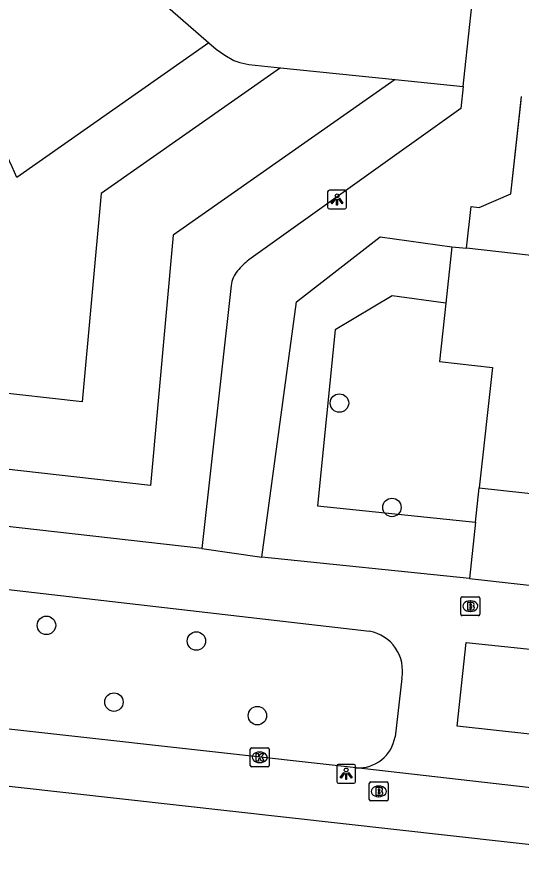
# Model space of a CAD drawing. Extents: x 162026 to 163499, y 387297 to 388169.
# Drawn here: x 162653.02 to 162679.74, y 387931.11 to 387975.44 of the extents above; entities that cross this region are included whole.
import ezdxf

# ---------------------------------------------------------------- set-up
doc = ezdxf.new("R2010")
doc.units = 0
for name, color, linetype in [('IMGEO_Boom', 7, 'Continuous'), ('IMGEO_Brandkraan', 7, 'Continuous'), ('IMGEO_Fietspad_open', 7, 'Continuous'), ('IMGEO_Groenvoorziening', 7, 'Continuous'), ('IMGEO_Kolk', 7, 'Continuous'), ('IMGEO_Lichtpunt', 7, 'Continuous'), ('IMGEO_Muur', 7, 'Continuous'), ('IMGEO_Pand', 7, 'Continuous'), ('IMGEO_Voetpad_open', 7, 'Continuous')]:
    doc.layers.add(name, color=color, linetype=linetype)

msp = doc.modelspace()

# ---------------------------------------------------------------- linework, layer by layer
at = {"layer": 'IMGEO_Boom'}
for centre in [(162670.112, 387954.996), (162672.891, 387949.47), (162654.596, 387943.229), (162662.537, 387942.4), (162658.169, 387939.167), (162665.766, 387938.451)]:
    msp.add_circle(centre, 0.489, dxfattribs=at)
at = {"layer": 'IMGEO_Brandkraan'}
for p, q in [((162676.541, 387943.817), (162676.541, 387944.669)), ((162676.616, 387944.743), (162677.468, 387944.743)), ((162677.029, 387944.523), (162677.054, 387944.523)), ((162677.542, 387944.669), (162677.542, 387943.817)), ((162677.052, 387943.963), (162677.027, 387943.963)), ((162677.468, 387943.743), (162676.616, 387943.743)), ((162671.692, 387934.015), (162671.692, 387934.867)), ((162671.767, 387934.941), (162672.619, 387934.941)), ((162672.18, 387934.721), (162672.205, 387934.721)), ((162672.693, 387934.867), (162672.693, 387934.015)), ((162672.619, 387933.941), (162671.767, 387933.941)), ((162672.203, 387934.161), (162672.178, 387934.161))]:
    msp.add_line(p, q, dxfattribs=at)
for points in [[(162676.541, 387943.817), (162676.541, 387944.669)], [(162676.616, 387944.743), (162677.468, 387944.743)], [(162676.889, 387944.443), (162676.889, 387944.043), (162677.102, 387944.043)], [(162677.12, 387944.443), (162676.889, 387944.443)], [(162677.542, 387944.669), (162677.542, 387943.817)], [(162677.068, 387944.362), (162677.014, 387944.362), (162677.014, 387944.286)], [(162677.014, 387944.286), (162677.067, 387944.286)], [(162677.076, 387944.21), (162677.014, 387944.21), (162677.014, 387944.129)], [(162677.014, 387944.129), (162677.076, 387944.129)], [(162677.468, 387943.743), (162676.616, 387943.743)], [(162671.692, 387934.015), (162671.692, 387934.867)], [(162671.767, 387934.941), (162672.619, 387934.941)], [(162672.04, 387934.641), (162672.04, 387934.241), (162672.253, 387934.241)], [(162672.271, 387934.641), (162672.04, 387934.641)], [(162672.693, 387934.867), (162672.693, 387934.015)], [(162672.219, 387934.56), (162672.165, 387934.56), (162672.165, 387934.484)], [(162672.165, 387934.484), (162672.218, 387934.484)], [(162672.227, 387934.408), (162672.165, 387934.408), (162672.165, 387934.327)], [(162672.165, 387934.327), (162672.227, 387934.327)], [(162672.619, 387933.941), (162671.767, 387933.941)]]:
    msp.add_lwpolyline(points, dxfattribs=at)
for centre, radius, start, end in [((162676.618, 387944.667), 0.0765, 91.552, 178.448), ((162676.618, 387944.667), 0.0765, 91.552, 178.448), ((162677.124, 387944.298), 0.145, 59.4692, 91.5367), ((162677.149, 387944.345), 0.0922, 285.5137, 58.1501), ((162677.466, 387944.667), 0.0765, 1.552, 88.448), ((162677.466, 387944.667), 0.0765, 1.552, 88.448), ((162677.069, 387944.324), 0.0379, 267.8285, 90.9355), ((162677.077, 387944.169), 0.0404, 269.8759, 90.5077), ((162677.108, 387944.294), 0.251, 268.6676, 293.5347), ((162677.154, 387944.153), 0.105, 301.3115, 78.989), ((162676.618, 387943.819), 0.0765, 181.552, 268.448), ((162676.618, 387943.819), 0.0765, 181.552, 268.448), ((162677.466, 387943.819), 0.0765, 271.552, 358.448), ((162677.466, 387943.819), 0.0765, 271.552, 358.448), ((162671.769, 387934.865), 0.0765, 91.552, 178.448), ((162671.769, 387934.865), 0.0765, 91.552, 178.448), ((162672.275, 387934.496), 0.145, 59.4692, 91.5367), ((162672.3, 387934.543), 0.0922, 285.5137, 58.1501), ((162672.617, 387934.865), 0.0765, 1.552, 88.448), ((162672.617, 387934.865), 0.0765, 1.552, 88.448), ((162672.22, 387934.522), 0.0379, 267.8285, 90.9355), ((162672.228, 387934.367), 0.0404, 269.8759, 90.5077), ((162672.259, 387934.492), 0.251, 268.6676, 293.5347), ((162672.305, 387934.351), 0.105, 301.3115, 78.989), ((162671.769, 387934.017), 0.0765, 181.552, 268.448), ((162671.769, 387934.017), 0.0765, 181.552, 268.448), ((162672.617, 387934.017), 0.0765, 271.552, 358.448), ((162672.617, 387934.017), 0.0765, 271.552, 358.448)]:
    msp.add_arc(centre, radius, start, end, dxfattribs=at)
for centre, major_axis, ratio, start_param, end_param in [((162677.028, 387944.243), (-0.387, 0.002), 0.722429, 4.712389, 7.853982), ((162677.053, 387944.243), (-0.39, 0.002), 0.717154, 1.570796, 4.712389), ((162672.179, 387934.441), (-0.387, 0.002), 0.722429, 4.712389, 7.853982), ((162672.204, 387934.441), (-0.39, 0.002), 0.717154, 1.570796, 4.712389)]:
    msp.add_ellipse(centre, major_axis=major_axis, ratio=ratio, start_param=start_param, end_param=end_param, dxfattribs=at)
at = {"layer": 'IMGEO_Fietspad_open'}
for points in [[(162670.995, 387935.688), (162639.442, 387939.195), (162636.385, 387939.338)], [(162684.667, 387931.114), (162641.235, 387935.972)], [(162691.5, 387933.907), (162690.362, 387933.7), (162690.034, 387933.632), (162689.702, 387933.595), (162689.368, 387933.587), (162670.995, 387935.688)]]:
    msp.add_lwpolyline(points, dxfattribs=at)
at = {"layer": 'IMGEO_Groenvoorziening'}
for points in [[(162640.699, 387993.423), (162648.586, 387986.781), (162663.2, 387974.064)], [(162663.2, 387974.064), (162653.024, 387966.932)], [(162663.2, 387974.064), (162663.576, 387973.734), (162664.039, 387973.41), (162664.524, 387973.133), (162664.835, 387973.026), (162665.311, 387972.922), (162666.986, 387972.749)], [(162666.986, 387972.749), (162657.49, 387966.093), (162656.496, 387955.06), (162651.441, 387955.63)], [(162666.986, 387972.749), (162673.061, 387972.122)], [(162673.061, 387972.122), (162661.307, 387963.884), (162660.113, 387950.628), (162646.518, 387952.159)], [(162673.061, 387972.122), (162676.658, 387971.751)], [(162675.743, 387960.29), (162672.897, 387960.673), (162669.881, 387958.877), (162668.952, 387949.552), (162677.321, 387948.686)], [(162677.321, 387948.686), (162677.515, 387950.503)], [(162677.321, 387948.686), (162677.003, 387945.703)]]:
    msp.add_lwpolyline(points, dxfattribs=at)
msp.add_arc((162631.305, 387957.912), 23.517, 22.5547, 70.1887, dxfattribs=at)
at = {"layer": 'IMGEO_Kolk'}
for p, q in [((162665.388, 387935.818), (162665.388, 387936.67)), ((162665.463, 387936.744), (162666.315, 387936.744)), ((162665.876, 387936.524), (162665.901, 387936.524)), ((162666.389, 387936.67), (162666.389, 387935.818)), ((162665.899, 387935.964), (162665.874, 387935.964)), ((162666.315, 387935.744), (162665.463, 387935.744))]:
    msp.add_line(p, q, dxfattribs=at)
for points in [[(162665.388, 387935.818), (162665.388, 387936.67)], [(162665.463, 387936.744), (162666.315, 387936.744)], [(162665.709, 387936.444), (162665.832, 387936.444), (162665.832, 387936.293), (162665.962, 387936.444), (162666.126, 387936.444), (162665.98, 387936.293), (162666.133, 387936.044), (162665.981, 387936.044), (162665.896, 387936.208), (162665.832, 387936.141), (162665.832, 387936.044), (162665.709, 387936.044), (162665.709, 387936.444)], [(162666.389, 387936.67), (162666.389, 387935.818)], [(162666.315, 387935.744), (162665.463, 387935.744)]]:
    msp.add_lwpolyline(points, dxfattribs=at)
for centre, start, end in [((162665.465, 387936.668), 91.552, 178.448), ((162665.465, 387936.668), 91.552, 178.448), ((162666.313, 387936.668), 1.552, 88.448), ((162666.313, 387936.668), 1.552, 88.448), ((162665.465, 387935.82), 181.552, 268.448), ((162665.465, 387935.82), 181.552, 268.448), ((162666.313, 387935.82), 271.552, 358.448), ((162666.313, 387935.82), 271.552, 358.448)]:
    msp.add_arc(centre, 0.0765, start, end, dxfattribs=at)
for centre, major_axis, ratio, start_param, end_param in [((162665.875, 387936.244), (-0.387, 0.002), 0.722429, 4.712389, 7.853982), ((162665.9, 387936.244), (-0.39, 0.002), 0.717154, 1.570796, 4.712389)]:
    msp.add_ellipse(centre, major_axis=major_axis, ratio=ratio, start_param=start_param, end_param=end_param, dxfattribs=at)
at = {"layer": 'IMGEO_Lichtpunt'}
for p, q in [((162669.487, 387966.17), (162669.487, 387965.363)), ((162669.487, 387966.17), (162669.487, 387965.363)), ((162670.389, 387966.265), (162669.581, 387966.265)), ((162670.389, 387966.265), (162669.581, 387966.265)), ((162670.483, 387965.363), (162670.483, 387966.17)), ((162670.483, 387965.363), (162670.483, 387966.17)), ((162669.581, 387965.269), (162670.389, 387965.269)), ((162669.581, 387965.269), (162670.389, 387965.269)), ((162669.969, 387935.776), (162669.969, 387934.969)), ((162669.969, 387935.776), (162669.969, 387934.969)), ((162670.871, 387935.871), (162670.063, 387935.871)), ((162670.871, 387935.871), (162670.063, 387935.871)), ((162670.965, 387934.969), (162670.965, 387935.776)), ((162670.965, 387934.969), (162670.965, 387935.776)), ((162670.063, 387934.875), (162670.871, 387934.875)), ((162670.063, 387934.875), (162670.871, 387934.875))]:
    msp.add_line(p, q, dxfattribs=at)
for points in [[(162669.861, 387965.834), (162669.9, 387965.806), (162669.712, 387965.544), (162669.674, 387965.571), (162669.861, 387965.834)], [(162669.963, 387965.786), (162670.01, 387965.786), (162670.01, 387965.464), (162669.963, 387965.464), (162669.963, 387965.786)], [(162670.073, 387965.806), (162670.111, 387965.833), (162670.298, 387965.571), (162670.259, 387965.543), (162670.073, 387965.806)], [(162670.343, 387935.44), (162670.382, 387935.412), (162670.194, 387935.15), (162670.156, 387935.177), (162670.343, 387935.44)], [(162670.445, 387935.392), (162670.492, 387935.392), (162670.492, 387935.07), (162670.445, 387935.07), (162670.445, 387935.392)], [(162670.555, 387935.412), (162670.593, 387935.439), (162670.78, 387935.177), (162670.741, 387935.149), (162670.555, 387935.412)]]:
    msp.add_lwpolyline(points, dxfattribs=at)
for centre in [(162669.986, 387965.968), (162670.468, 387935.574)]:
    msp.add_circle(centre, 0.0994, dxfattribs=at)
for centre, start, end in [((162669.581, 387966.17), 90, 180), ((162669.581, 387966.17), 90, 180), ((162670.389, 387966.17), 0, 90), ((162670.389, 387966.17), 0, 90), ((162669.581, 387965.363), 180, 270), ((162669.581, 387965.363), 180, 270), ((162670.389, 387965.363), 270, 0), ((162670.389, 387965.363), 270, 360), ((162670.063, 387935.776), 90, 180), ((162670.063, 387935.776), 90, 180), ((162670.871, 387935.776), 0, 90), ((162670.871, 387935.776), 0, 90), ((162670.063, 387934.969), 180, 270), ((162670.063, 387934.969), 180, 270), ((162670.871, 387934.969), 270, 0), ((162670.871, 387934.969), 270, 360)]:
    msp.add_arc(centre, 0.0946, start, end, dxfattribs=at)
at = {"layer": 'IMGEO_Muur'}
msp.add_lwpolyline([(162676.846, 387963.188), (162677.088, 387965.396), (162677.505, 387965.343), (162679.179, 387966.073), (162679.726, 387971.004)], dxfattribs=at)
at = {"layer": 'IMGEO_Pand'}
for points in [[(162676.07, 387963.273), (162675.743, 387960.29)], [(162676.07, 387963.273), (162676.846, 387963.188)], [(162684.551, 387958.146), (162685.006, 387962.292), (162681.041, 387962.727), (162676.846, 387963.188)], [(162675.743, 387960.29), (162675.402, 387957.188), (162678.215, 387956.879), (162677.515, 387950.503)], [(162677.515, 387950.503), (162683.638, 387949.831)]]:
    msp.add_lwpolyline(points, dxfattribs=at)
at = {"layer": 'IMGEO_Voetpad_open'}
for points in [[(162676.658, 387971.751), (162676.749, 387972.585), (162677.535, 387979.804)], [(162676.658, 387971.751), (162676.532, 387970.592), (162665.309, 387962.582)], [(162676.846, 387963.188), (162677.088, 387965.396), (162677.505, 387965.343), (162679.179, 387966.073), (162679.75, 387971.22)], [(162665.995, 387946.842), (162667.835, 387960.354), (162672.261, 387963.786), (162676.07, 387963.273)], [(162664.379, 387961.22), (162662.826, 387947.303)], [(162662.826, 387947.303), (162643.63, 387949.465)], [(162662.826, 387947.303), (162665.995, 387946.842)], [(162677.003, 387945.703), (162665.995, 387946.842)], [(162640.797, 387946.481), (162671.703, 387942.918)], [(162677.003, 387945.703), (162701.295, 387942.986)], [(162688.371, 387936.571), (162676.336, 387937.885), (162676.816, 387942.328), (162688.823, 387941.068), (162688.371, 387936.571)], [(162673.412, 387940.423), (162673.057, 387937.328)]]:
    msp.add_lwpolyline(points, dxfattribs=at)
for centre, radius, start, end in [((162668.073, 387959.178), 4.385, 129.0741, 140.1607), ((162665.889, 387961.03), 1.522, 141.0077, 172.8117), ((162671.33, 387940.83), 2.121, 348.9364, 79.8835), ((162671.121, 387937.645), 1.961, 266.3061, 350.6875)]:
    msp.add_arc(centre, radius, start, end, dxfattribs=at)

doc.saveas('drawing.dxf')
